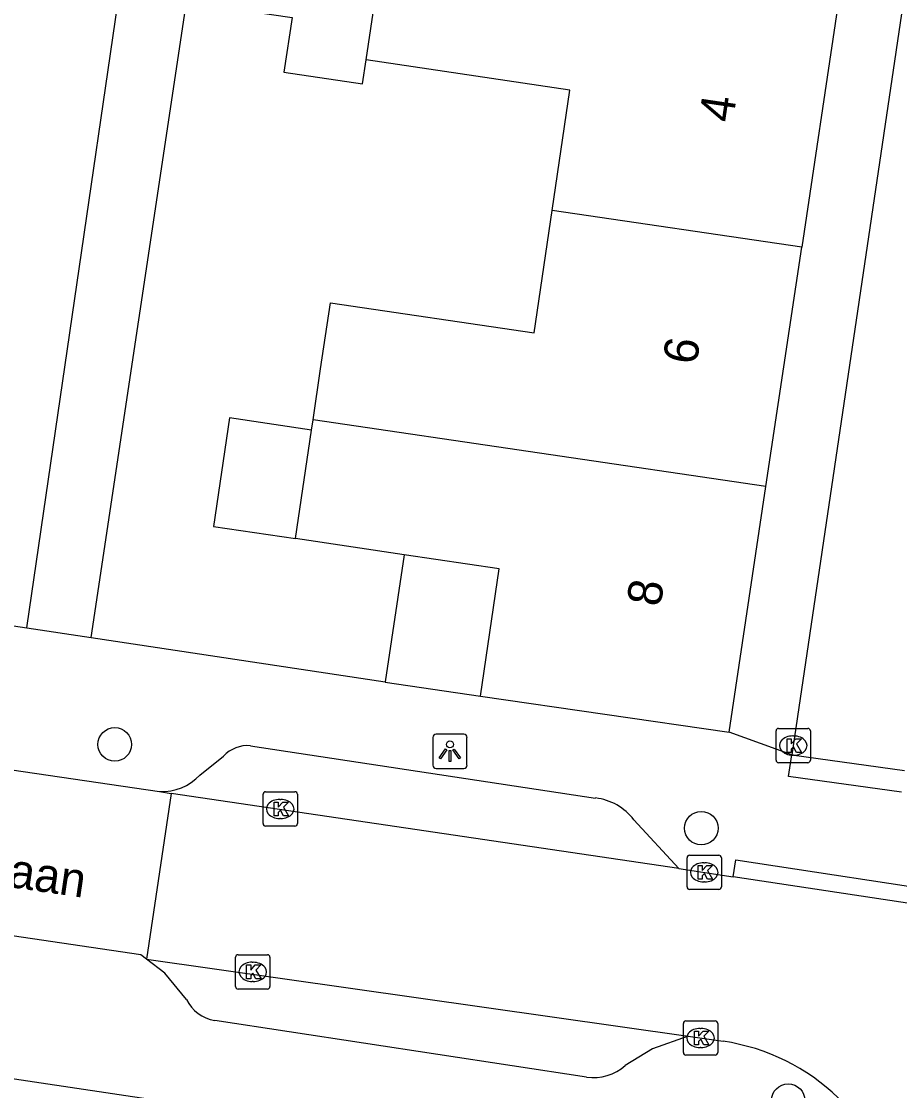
# Model space of a CAD drawing. Extents: x 163686 to 164493, y 382719 to 383870.
# Drawn here: x 164074.82 to 164100.41, y 383039.16 to 383070.32 of the extents above; entities that cross this region are included whole.
import ezdxf

# ---------------------------------------------------------------- set-up
doc = ezdxf.new("R2010")
doc.units = 0
for name, color, linetype in [('IMGEO_Boom', 7, 'Continuous'), ('IMGEO_Kolk', 7, 'Continuous'), ('IMGEO_Lichtpunt', 7, 'Continuous'), ('IMGEO_Openbare_ruimte_label', 7, 'Continuous'), ('IMGEO_Pand', 7, 'Continuous'), ('IMGEO_Pand_nummerreeks', 7, 'Continuous'), ('IMGEO_Rijbaan_lokaal_open', 7, 'Continuous'), ('IMGEO_Voetpad_open', 7, 'Continuous')]:
    doc.layers.add(name, color=color, linetype=linetype)

msp = doc.modelspace()

# ---------------------------------------------------------------- linework, layer by layer
at = {"layer": 'IMGEO_Boom'}
for centre in [(164077.538, 383049.25), (164094.627, 383046.81), (164097.16, 383038.87)]:
    msp.add_circle(centre, 0.489, dxfattribs=at)
at = {"layer": 'IMGEO_Kolk'}
for p, q in [((164096.881, 383049.718), (164097.733, 383049.718)), ((164096.806, 383048.792), (164096.806, 383049.644)), ((164097.294, 383049.498), (164097.319, 383049.498)), ((164097.807, 383049.644), (164097.807, 383048.792)), ((164097.317, 383048.938), (164097.292, 383048.938)), ((164097.733, 383048.718), (164096.881, 383048.718)), ((164081.859, 383046.944), (164081.859, 383047.796)), ((164081.934, 383047.87), (164082.786, 383047.87)), ((164082.86, 383047.796), (164082.86, 383046.944)), ((164082.347, 383047.65), (164082.372, 383047.65)), ((164082.786, 383046.87), (164081.934, 383046.87)), ((164082.37, 383047.09), (164082.345, 383047.09)), ((164094.213, 383045.097), (164094.213, 383045.949)), ((164094.288, 383046.023), (164095.14, 383046.023)), ((164095.214, 383045.949), (164095.214, 383045.097)), ((164094.701, 383045.803), (164094.726, 383045.803)), ((164095.14, 383045.023), (164094.288, 383045.023)), ((164094.724, 383045.243), (164094.699, 383045.243)), ((164081.132, 383043.123), (164081.984, 383043.123)), ((164081.057, 383042.197), (164081.057, 383043.049)), ((164081.545, 383042.903), (164081.57, 383042.903)), ((164082.058, 383043.049), (164082.058, 383042.197)), ((164081.568, 383042.343), (164081.543, 383042.343)), ((164081.984, 383042.123), (164081.132, 383042.123)), ((164094.106, 383040.27), (164094.106, 383041.122)), ((164094.181, 383041.196), (164095.033, 383041.196)), ((164094.594, 383040.976), (164094.619, 383040.976)), ((164095.107, 383041.122), (164095.107, 383040.27)), ((164094.617, 383040.416), (164094.592, 383040.416)), ((164095.033, 383040.196), (164094.181, 383040.196))]:
    msp.add_line(p, q, dxfattribs=at)
for points in [[(164096.881, 383049.718), (164097.733, 383049.718)], [(164096.806, 383048.792), (164096.806, 383049.644)], [(164097.127, 383049.418), (164097.25, 383049.418), (164097.25, 383049.267), (164097.38, 383049.418), (164097.544, 383049.418), (164097.398, 383049.267), (164097.551, 383049.018), (164097.399, 383049.018), (164097.314, 383049.182), (164097.25, 383049.115), (164097.25, 383049.018), (164097.127, 383049.018), (164097.127, 383049.418)], [(164097.807, 383049.644), (164097.807, 383048.792)], [(164097.733, 383048.718), (164096.881, 383048.718)], [(164081.859, 383046.944), (164081.859, 383047.796)], [(164081.934, 383047.87), (164082.786, 383047.87)], [(164082.86, 383047.796), (164082.86, 383046.944)], [(164082.18, 383047.57), (164082.303, 383047.57), (164082.303, 383047.419), (164082.433, 383047.57), (164082.597, 383047.57), (164082.451, 383047.419), (164082.604, 383047.17), (164082.452, 383047.17), (164082.367, 383047.334), (164082.303, 383047.267), (164082.303, 383047.17), (164082.18, 383047.17), (164082.18, 383047.57)], [(164082.786, 383046.87), (164081.934, 383046.87)], [(164094.213, 383045.097), (164094.213, 383045.949)], [(164094.288, 383046.023), (164095.14, 383046.023)], [(164095.214, 383045.949), (164095.214, 383045.097)], [(164094.534, 383045.723), (164094.657, 383045.723), (164094.657, 383045.572), (164094.787, 383045.723), (164094.951, 383045.723), (164094.805, 383045.572), (164094.958, 383045.323), (164094.806, 383045.323), (164094.721, 383045.487), (164094.657, 383045.42), (164094.657, 383045.323), (164094.534, 383045.323), (164094.534, 383045.723)], [(164095.14, 383045.023), (164094.288, 383045.023)], [(164081.132, 383043.123), (164081.984, 383043.123)], [(164081.057, 383042.197), (164081.057, 383043.049)], [(164081.378, 383042.823), (164081.501, 383042.823), (164081.501, 383042.672), (164081.631, 383042.823), (164081.795, 383042.823), (164081.649, 383042.672), (164081.802, 383042.423), (164081.65, 383042.423), (164081.565, 383042.587), (164081.501, 383042.52), (164081.501, 383042.423), (164081.378, 383042.423), (164081.378, 383042.823)], [(164082.058, 383043.049), (164082.058, 383042.197)], [(164081.984, 383042.123), (164081.132, 383042.123)], [(164094.106, 383040.27), (164094.106, 383041.122)], [(164094.181, 383041.196), (164095.033, 383041.196)], [(164095.107, 383041.122), (164095.107, 383040.27)], [(164094.427, 383040.896), (164094.55, 383040.896), (164094.55, 383040.745), (164094.68, 383040.896), (164094.844, 383040.896), (164094.698, 383040.745), (164094.851, 383040.496), (164094.699, 383040.496), (164094.614, 383040.66), (164094.55, 383040.593), (164094.55, 383040.496), (164094.427, 383040.496), (164094.427, 383040.896)], [(164095.033, 383040.196), (164094.181, 383040.196)]]:
    msp.add_lwpolyline(points, dxfattribs=at)
for centre, start, end in [((164096.883, 383049.642), 91.552, 178.448), ((164096.883, 383049.642), 91.552, 178.448), ((164097.731, 383049.642), 1.552, 88.448), ((164097.731, 383049.642), 1.552, 88.448), ((164096.883, 383048.794), 181.552, 268.448), ((164096.883, 383048.794), 181.552, 268.448), ((164097.731, 383048.794), 271.552, 358.448), ((164097.731, 383048.794), 271.552, 358.448), ((164081.936, 383047.794), 91.552, 178.448), ((164081.936, 383047.794), 91.552, 178.448), ((164082.784, 383047.794), 1.552, 88.448), ((164082.784, 383047.794), 1.552, 88.448), ((164081.936, 383046.946), 181.552, 268.448), ((164081.936, 383046.946), 181.552, 268.448), ((164082.784, 383046.946), 271.552, 358.448), ((164082.784, 383046.946), 271.552, 358.448), ((164094.29, 383045.947), 91.552, 178.448), ((164094.29, 383045.947), 91.552, 178.448), ((164095.138, 383045.947), 1.552, 88.448), ((164095.138, 383045.947), 1.552, 88.448), ((164094.29, 383045.099), 181.552, 268.448), ((164094.29, 383045.099), 181.552, 268.448), ((164095.138, 383045.099), 271.552, 358.448), ((164095.138, 383045.099), 271.552, 358.448), ((164081.134, 383043.047), 91.552, 178.448), ((164081.134, 383043.047), 91.552, 178.448), ((164081.982, 383043.047), 1.552, 88.448), ((164081.982, 383043.047), 1.552, 88.448), ((164081.134, 383042.199), 181.552, 268.448), ((164081.134, 383042.199), 181.552, 268.448), ((164081.982, 383042.199), 271.552, 358.448), ((164081.982, 383042.199), 271.552, 358.448), ((164094.183, 383041.12), 91.552, 178.448), ((164094.183, 383041.12), 91.552, 178.448), ((164095.031, 383041.12), 1.552, 88.448), ((164095.031, 383041.12), 1.552, 88.448), ((164094.183, 383040.272), 181.552, 268.448), ((164094.183, 383040.272), 181.552, 268.448), ((164095.031, 383040.272), 271.552, 358.448), ((164095.031, 383040.272), 271.552, 358.448)]:
    msp.add_arc(centre, 0.0765, start, end, dxfattribs=at)
for centre, major_axis, ratio, start_param, end_param in [((164097.293, 383049.218), (-0.387, 0.002), 0.722429, 4.712389, 7.853982), ((164097.318, 383049.218), (-0.39, 0.002), 0.717154, 1.570796, 4.712389), ((164082.346, 383047.37), (-0.387, 0.002), 0.722429, 4.712389, 7.853982), ((164082.371, 383047.37), (-0.39, 0.002), 0.717154, 1.570796, 4.712389), ((164094.7, 383045.523), (-0.387, 0.002), 0.722429, 4.712389, 7.853982), ((164094.725, 383045.523), (-0.39, 0.002), 0.717154, 1.570796, 4.712389), ((164081.544, 383042.623), (-0.387, 0.002), 0.722429, 4.712389, 7.853982), ((164081.569, 383042.623), (-0.39, 0.002), 0.717154, 1.570796, 4.712389), ((164094.593, 383040.696), (-0.387, 0.002), 0.722429, 4.712389, 7.853982), ((164094.618, 383040.696), (-0.39, 0.002), 0.717154, 1.570796, 4.712389)]:
    msp.add_ellipse(centre, major_axis=major_axis, ratio=ratio, start_param=start_param, end_param=end_param, dxfattribs=at)
at = {"layer": 'IMGEO_Lichtpunt'}
for p, q in [((164086.805, 383049.454), (164086.805, 383048.647)), ((164086.805, 383049.454), (164086.805, 383048.647)), ((164087.707, 383049.549), (164086.899, 383049.549)), ((164087.707, 383049.549), (164086.899, 383049.549)), ((164087.801, 383048.647), (164087.801, 383049.454)), ((164087.801, 383048.647), (164087.801, 383049.454)), ((164086.899, 383048.553), (164087.707, 383048.553)), ((164086.899, 383048.553), (164087.707, 383048.553))]:
    msp.add_line(p, q, dxfattribs=at)
for points in [[(164087.179, 383049.118), (164087.218, 383049.09), (164087.03, 383048.828), (164086.992, 383048.855), (164087.179, 383049.118)], [(164087.281, 383049.07), (164087.328, 383049.07), (164087.328, 383048.748), (164087.281, 383048.748), (164087.281, 383049.07)], [(164087.391, 383049.09), (164087.429, 383049.117), (164087.616, 383048.855), (164087.577, 383048.827), (164087.391, 383049.09)]]:
    msp.add_lwpolyline(points, dxfattribs=at)
msp.add_circle((164087.304, 383049.252), 0.0994, dxfattribs=at)
for centre, start, end in [((164086.899, 383049.454), 90, 180), ((164086.899, 383049.454), 90, 180), ((164087.707, 383049.454), 0, 90), ((164087.707, 383049.454), 0, 90), ((164086.899, 383048.647), 180, 270), ((164086.899, 383048.647), 180, 270), ((164087.707, 383048.647), 270, 0), ((164087.707, 383048.647), 270, 360)]:
    msp.add_arc(centre, 0.0946, start, end, dxfattribs=at)
at = {"layer": 'IMGEO_Pand'}
for points in [[(164084.864, 383069.196), (164085.375, 383072.663)], [(164079.629, 383070.882), (164082.702, 383070.429), (164082.468, 383068.838), (164084.761, 383068.499), (164084.864, 383069.196)], [(164098.594, 383070.714), (164097.553, 383063.737)], [(164090.28, 383064.81), (164090.798, 383068.32), (164084.864, 383069.196)], [(164083.317, 383058.709), (164083.536, 383060.194), (164083.82, 383062.123), (164089.755, 383061.247), (164090.28, 383064.81)], [(164097.553, 383063.737), (164090.28, 383064.81)], [(164096.511, 383056.763), (164097.553, 383063.737)], [(164083.273, 383058.412), (164080.88, 383058.765), (164080.413, 383055.6), (164082.806, 383055.247)], [(164083.273, 383058.412), (164083.317, 383058.709)], [(164096.511, 383056.763), (164083.317, 383058.709)], [(164082.806, 383055.247), (164083.273, 383058.412)], [(164095.443, 383049.608), (164096.511, 383056.763)], [(164085.967, 383054.78), (164082.806, 383055.247)], [(164085.967, 383054.78), (164085.421, 383051.077)], [(164088.193, 383050.661), (164088.74, 383054.371), (164085.967, 383054.78)], [(164085.421, 383051.077), (164085.419, 383051.064), (164088.193, 383050.661)], [(164088.193, 383050.661), (164095.443, 383049.608)]]:
    msp.add_lwpolyline(points, dxfattribs=at)
at = {"layer": 'IMGEO_Rijbaan_lokaal_open'}
for points in [[(164101.537, 383076.808), (164100.461, 383070.545), (164097.263, 383048.949)], [(164100.461, 383047.857), (164097.169, 383048.316), (164097.263, 383048.949)], [(164097.263, 383048.949), (164100.553, 383048.49)], [(164073.069, 383048.725), (164078.839, 383047.875)], [(164079.182, 383047.824), (164078.461, 383042.991)], [(164078.839, 383047.875), (164079.182, 383047.824)], [(164093.971, 383045.635), (164079.182, 383047.824)], [(164093.971, 383045.635), (164095.56, 383045.394)], [(164102.311, 383044.368), (164095.56, 383045.394)], [(164078.461, 383042.991), (164078.298, 383043.115), (164072.827, 383043.926)], [(164078.461, 383042.991), (164094.243, 383040.752)], [(164094.243, 383040.752), (164095.263, 383040.601)]]:
    msp.add_lwpolyline(points, dxfattribs=at)
msp.add_arc((164094.365, 383034.535), 6.132, 10.7024, 81.5768, dxfattribs=at)
at = {"layer": 'IMGEO_Voetpad_open'}
for points in [[(164074.971, 383052.645), (164079.081, 383080.842)], [(164076.851, 383052.363), (164079.629, 383070.882)], [(164063.947, 383054.299), (164074.971, 383052.645)], [(164074.971, 383052.645), (164076.851, 383052.363)], [(164076.851, 383052.363), (164085.421, 383051.077)], [(164097.263, 383048.949), (164095.443, 383049.608)], [(164081.488, 383049.212), (164091.546, 383047.689)], [(164080.018, 383048.359), (164080.709, 383048.91)], [(164092.664, 383047.053), (164093.971, 383045.635)], [(164095.56, 383045.394), (164095.634, 383045.886), (164102.384, 383044.857), (164102.311, 383044.368)], [(164049.992, 383043.191), (164098.124, 383035.989)], [(164079.625, 383041.814), (164079, 383042.581), (164078.461, 383042.991)], [(164091.287, 383039.554), (164080.452, 383041.203)], [(164094.243, 383040.752), (164093.207, 383040.383), (164092.414, 383039.89)]]:
    msp.add_lwpolyline(points, dxfattribs=at)
for centre, radius, start, end in [((164081.412, 383048.253), 0.962, 85.4484, 136.9319), ((164078.91, 383049.379), 1.506, 267.2795, 317.3585), ((164091.358, 383046.058), 1.642, 37.2999, 83.4314), ((164080.652, 383042.339), 1.153, 207.0744, 260.0105), ((164091.484, 383040.952), 1.412, 261.9837, 311.2188)]:
    msp.add_arc(centre, radius, start, end, dxfattribs=at)

# ---------------------------------------------------------------- texts
at = {"layer": 'IMGEO_Openbare_ruimte_label'}
msp.add_text('Frans van Mierislaan', height=1, rotation=351.6024, dxfattribs=at).set_placement((164064.341, 383046.593))
at = {"layer": 'IMGEO_Pand_nummerreeks'}
for s, rotation, p in [('4', 81.509, (164095.544, 383067.347)), ('6', 81.5082, (164094.49, 383060.291)), ('8', 81.509, (164093.437, 383053.239))]:
    msp.add_text(s, height=1, rotation=rotation, dxfattribs=at).set_placement(p)

doc.saveas('drawing.dxf')
